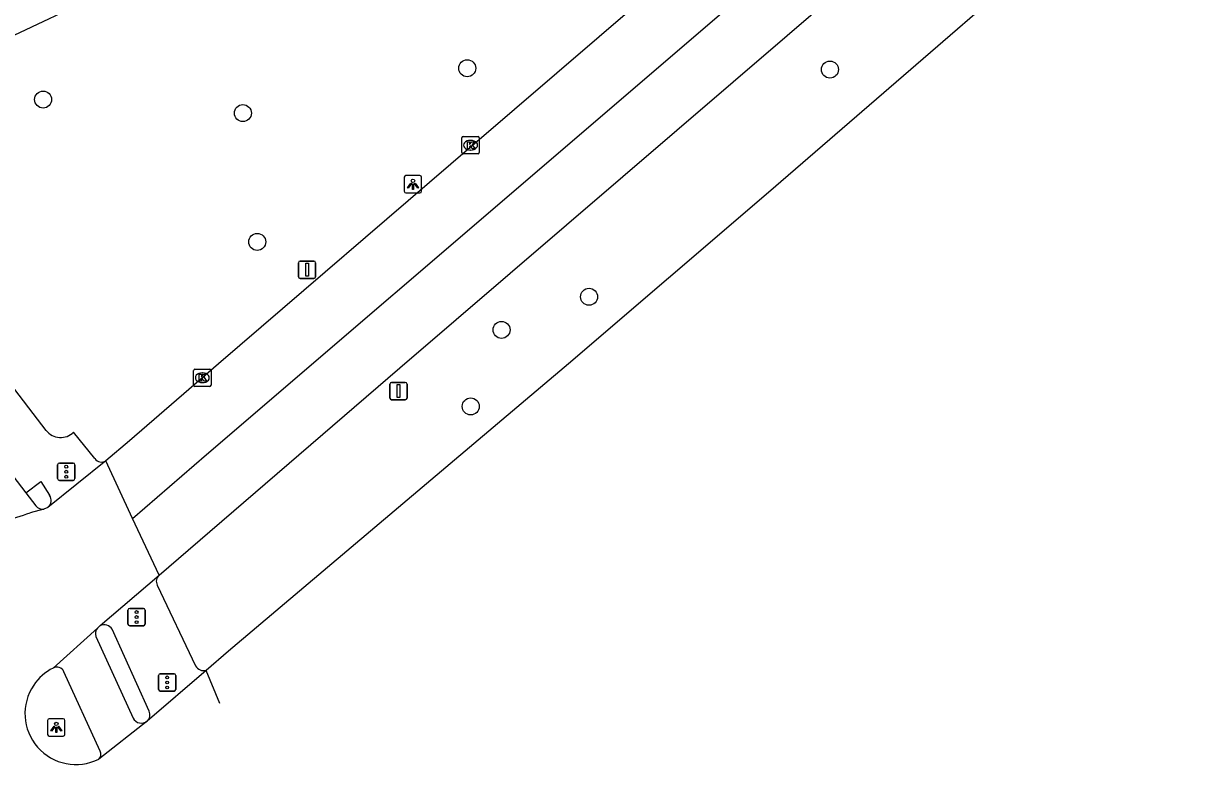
# Model space of a CAD drawing. Extents: x 159040 to 160094, y 381214 to 382518.
# Drawn here: x 159217.7 to 159285.3, y 381276.9 to 381319.6 of the extents above; entities that cross this region are included whole.
import ezdxf

# ---------------------------------------------------------------- set-up
doc = ezdxf.new("R2010")
doc.units = 0
for name, color, linetype in [('IMGEO_Boom', 7, 'Continuous'), ('IMGEO_Fietspad_gesloten', 7, 'Continuous'), ('IMGEO_Kolk', 7, 'Continuous'), ('IMGEO_Lichtpunt', 7, 'Continuous'), ('IMGEO_Rijbaan_lokaal_gesloten', 7, 'Continuous'), ('IMGEO_Rijbaan_regionaal_gesloten', 7, 'Continuous'), ('IMGEO_Verkeersbordpaal', 7, 'Continuous'), ('IMGEO_Verkeersregelinstallatiepaal', 7, 'Continuous'), ('IMGEO_Voetpad_gesloten', 7, 'Continuous'), ('IMGEO_Voetpad_open', 7, 'Continuous')]:
    doc.layers.add(name, color=color, linetype=linetype)

msp = doc.modelspace()

# ---------------------------------------------------------------- linework, layer by layer
at = {"layer": 'IMGEO_Boom'}
for centre in [(159243.228, 381317.033), (159264.117, 381316.957), (159218.8, 381315.231), (159230.305, 381314.453), (159231.133, 381307.025), (159250.24, 381303.864), (159245.202, 381301.955), (159243.425, 381297.548)]:
    msp.add_circle(centre, 0.489, dxfattribs=at)
at = {"layer": 'IMGEO_Fietspad_gesloten'}
for points in [[(159204.627, 381309.774), (159217.802, 381292.557)], [(159217.802, 381292.557), (159218.387, 381291.816)], [(159221.837, 381284.283), (159223.987, 381279.575)], [(159222.081, 381277.673), (159219.99, 381282.254)]]:
    msp.add_lwpolyline(points, dxfattribs=at)
for centre, radius, start, end in [((159218.777, 381292.112), 0.489, 217.19607, 277.68944), ((159222.373, 381284.438), 0.558, 143.21414, 196.15554), ((159219.596, 381282.106), 0.421, 20.62754, 121.88978), ((159224.462, 381279.825), 0.537, 207.70088, 307.73999), ((159221.742, 381277.497), 0.382, 312.49671, 27.40151)]:
    msp.add_arc(centre, radius, start, end, dxfattribs=at)
at = {"layer": 'IMGEO_Kolk'}
for p, q in [((159242.92, 381312.174), (159242.92, 381313.026)), ((159242.995, 381313.1), (159243.847, 381313.1)), ((159243.408, 381312.88), (159243.433, 381312.88)), ((159243.921, 381313.026), (159243.921, 381312.174)), ((159243.847, 381312.1), (159242.995, 381312.1)), ((159243.431, 381312.32), (159243.406, 381312.32)), ((159227.47, 381298.77), (159227.47, 381299.622)), ((159227.545, 381299.696), (159228.397, 381299.696)), ((159227.958, 381299.476), (159227.983, 381299.476)), ((159228.471, 381299.622), (159228.471, 381298.77)), ((159228.397, 381298.696), (159227.545, 381298.696)), ((159227.981, 381298.916), (159227.956, 381298.916))]:
    msp.add_line(p, q, dxfattribs=at)
for points in [[(159242.92, 381312.174), (159242.92, 381313.026)], [(159242.995, 381313.1), (159243.847, 381313.1)], [(159243.241, 381312.8), (159243.364, 381312.8), (159243.364, 381312.649), (159243.494, 381312.8), (159243.658, 381312.8), (159243.512, 381312.649), (159243.665, 381312.4), (159243.513, 381312.4), (159243.428, 381312.564), (159243.364, 381312.497), (159243.364, 381312.4), (159243.241, 381312.4), (159243.241, 381312.8)], [(159243.921, 381313.026), (159243.921, 381312.174)], [(159243.847, 381312.1), (159242.995, 381312.1)], [(159227.47, 381298.77), (159227.47, 381299.622)], [(159227.545, 381299.696), (159228.397, 381299.696)], [(159227.791, 381299.396), (159227.914, 381299.396), (159227.914, 381299.245), (159228.044, 381299.396), (159228.208, 381299.396), (159228.062, 381299.245), (159228.215, 381298.996), (159228.063, 381298.996), (159227.978, 381299.16), (159227.914, 381299.093), (159227.914, 381298.996), (159227.791, 381298.996), (159227.791, 381299.396)], [(159228.471, 381299.622), (159228.471, 381298.77)], [(159228.397, 381298.696), (159227.545, 381298.696)]]:
    msp.add_lwpolyline(points, dxfattribs=at)
for centre, start, end in [((159242.997, 381313.024), 91.55205, 178.44795), ((159242.997, 381313.024), 91.55205, 178.44795), ((159243.845, 381313.024), 1.55205, 88.44795), ((159243.845, 381313.024), 1.55205, 88.44795), ((159242.997, 381312.176), 181.55205, 268.44795), ((159242.997, 381312.176), 181.55205, 268.44795), ((159243.845, 381312.176), 271.55205, 358.44795), ((159243.845, 381312.176), 271.55205, 358.44795), ((159227.547, 381299.62), 91.55205, 178.44795), ((159227.547, 381299.62), 91.55205, 178.44795), ((159228.395, 381299.62), 1.55205, 88.44795), ((159228.395, 381299.62), 1.55205, 88.44795), ((159227.547, 381298.772), 181.55205, 268.44795), ((159227.547, 381298.772), 181.55205, 268.44795), ((159228.395, 381298.772), 271.55205, 358.44795), ((159228.395, 381298.772), 271.55205, 358.44795)]:
    msp.add_arc(centre, 0.0765, start, end, dxfattribs=at)
for centre, major_axis, ratio, start_param, end_param in [((159243.407, 381312.6), (-0.387, 0.002), 0.722429, 4.712389, 7.853982), ((159243.432, 381312.6), (-0.39, 0.002), 0.717154, 1.570796, 4.712389), ((159227.957, 381299.196), (-0.387, 0.002), 0.722429, 4.712389, 7.853982), ((159227.982, 381299.196), (-0.39, 0.002), 0.717154, 1.570796, 4.712389)]:
    msp.add_ellipse(centre, major_axis=major_axis, ratio=ratio, start_param=start_param, end_param=end_param, dxfattribs=at)
at = {"layer": 'IMGEO_Lichtpunt'}
for p, q in [((159239.602, 381310.751), (159239.602, 381309.944)), ((159239.602, 381310.751), (159239.602, 381309.944)), ((159240.504, 381310.846), (159239.696, 381310.846)), ((159240.504, 381310.846), (159239.696, 381310.846)), ((159240.598, 381309.944), (159240.598, 381310.751)), ((159240.598, 381309.944), (159240.598, 381310.751)), ((159239.696, 381309.85), (159240.504, 381309.85)), ((159239.696, 381309.85), (159240.504, 381309.85)), ((159219.963, 381279.545), (159219.155, 381279.545)), ((159219.963, 381279.545), (159219.155, 381279.545)), ((159219.061, 381279.45), (159219.061, 381278.643)), ((159219.061, 381279.45), (159219.061, 381278.643)), ((159220.057, 381278.643), (159220.057, 381279.45)), ((159220.057, 381278.643), (159220.057, 381279.45)), ((159219.155, 381278.549), (159219.963, 381278.549)), ((159219.155, 381278.549), (159219.963, 381278.549))]:
    msp.add_line(p, q, dxfattribs=at)
for points in [[(159239.976, 381310.415), (159240.015, 381310.387), (159239.827, 381310.125), (159239.789, 381310.152), (159239.976, 381310.415)], [(159240.078, 381310.367), (159240.125, 381310.367), (159240.125, 381310.045), (159240.078, 381310.045), (159240.078, 381310.367)], [(159240.188, 381310.387), (159240.226, 381310.414), (159240.413, 381310.152), (159240.374, 381310.124), (159240.188, 381310.387)], [(159219.435, 381279.114), (159219.474, 381279.086), (159219.286, 381278.824), (159219.248, 381278.851), (159219.435, 381279.114)], [(159219.537, 381279.066), (159219.584, 381279.066), (159219.584, 381278.744), (159219.537, 381278.744), (159219.537, 381279.066)], [(159219.647, 381279.086), (159219.685, 381279.113), (159219.872, 381278.851), (159219.833, 381278.823), (159219.647, 381279.086)]]:
    msp.add_lwpolyline(points, dxfattribs=at)
for centre in [(159240.101, 381310.549), (159219.56, 381279.248)]:
    msp.add_circle(centre, 0.0994, dxfattribs=at)
for centre, start, end in [((159239.696, 381310.751), 90, 180), ((159239.696, 381310.751), 90, 180), ((159240.504, 381310.751), 0, 90), ((159240.504, 381310.751), 0, 90), ((159239.696, 381309.944), 180, 270), ((159239.696, 381309.944), 180, 270), ((159240.504, 381309.944), 270, 0), ((159240.504, 381309.944), 270, 360), ((159219.155, 381279.45), 90, 180), ((159219.155, 381279.45), 90, 180), ((159219.963, 381279.45), 0, 90), ((159219.963, 381279.45), 0, 90), ((159219.155, 381278.643), 180, 270), ((159219.155, 381278.643), 180, 270), ((159219.963, 381278.643), 270, 0), ((159219.963, 381278.643), 270, 360)]:
    msp.add_arc(centre, 0.0946, start, end, dxfattribs=at)
at = {"layer": 'IMGEO_Rijbaan_lokaal_gesloten'}
msp.add_lwpolyline([(159205.625, 381313.592), (159207.455, 381314.381), (159208.328, 381314.79), (159225.919, 381323.116), (159232.721, 381326.338), (159244.02, 381331.744), (159259.828, 381339.216), (159276.504, 381347.102), (159281.002, 381349.59)], dxfattribs=at)
at = {"layer": 'IMGEO_Rijbaan_regionaal_gesloten'}
for points in [[(159223.955, 381291.092), (159228.218, 381294.768), (159249.8, 381313.294), (159261.119, 381323.01), (159270.676, 381331.27), (159281.84, 381340.822), (159296.948, 381353.793), (159309.361, 381364.454), (159324.607, 381377.572), (159336.854, 381388.065), (159355.279, 381403.848), (159370.545, 381416.887), (159383.498, 381428.039), (159401.924, 381443.755), (159413.428, 381453.788), (159429.207, 381467.675), (159453.123, 381489.287), (159476.095, 381510.615), (159487.725, 381521.828), (159499.136, 381533.249), (159515.536, 381550.447), (159526.975, 381562.783)], [(159295.523, 381357.256), (159294.843, 381356.671), (159243.517, 381312.555), (159228.905, 381300.002), (159223.783, 381295.569), (159222.408, 381294.411)], [(159225.475, 381287.828), (159227.152, 381289.263), (159239.336, 381299.76), (159300.055, 381351.913)], [(159303.986, 381347.368), (159283.05, 381329.34), (159260.576, 381309.867), (159249.066, 381300.002), (159229.476, 381283.439), (159228.183, 381282.334)], [(159222.408, 381294.411), (159219.08, 381291.728)], [(159223.955, 381291.092), (159222.408, 381294.411)], [(159219.08, 381291.728), (159218.842, 381291.627)], [(159218.842, 381291.627), (159218.056, 381291.42)], [(159225.475, 381287.828), (159223.955, 381291.092)], [(159222.085, 381284.916), (159225.475, 381287.828)], [(159219.374, 381282.463), (159221.926, 381284.772)], [(159221.926, 381284.772), (159222.085, 381284.916)], [(159228.183, 381282.334), (159224.791, 381279.4)], [(159228.975, 381280.421), (159228.183, 381282.334)], [(159224.791, 381279.4), (159222, 381277.216)]]:
    msp.add_lwpolyline(points, dxfattribs=at)
for centre, radius, start, end in [((159215.253, 381298.537), 7.649, 267.23125, 291.49415), ((159220.693, 381279.833), 2.943, 116.63731, 145.88688), ((159220.687, 381279.84), 2.934, 145.93653, 296.57776)]:
    msp.add_arc(centre, radius, start, end, dxfattribs=at)
at = {"layer": 'IMGEO_Verkeersbordpaal'}
for p, q in [((159233.606, 381305.918), (159234.396, 381305.918)), ((159234.396, 381305.918), (159233.606, 381305.918)), ((159233.506, 381305.018), (159233.506, 381305.818)), ((159233.506, 381305.818), (159233.506, 381305.018)), ((159234.496, 381305.818), (159234.496, 381305.018)), ((159234.496, 381305.018), (159234.496, 381305.818)), ((159234.396, 381304.918), (159233.606, 381304.918)), ((159233.606, 381304.918), (159234.396, 381304.918)), ((159238.768, 381298.028), (159238.768, 381298.828)), ((159238.768, 381298.828), (159238.768, 381298.028)), ((159238.868, 381298.928), (159239.658, 381298.928)), ((159239.658, 381298.928), (159238.868, 381298.928)), ((159239.758, 381298.828), (159239.758, 381298.028)), ((159239.758, 381298.028), (159239.758, 381298.828)), ((159239.658, 381297.928), (159238.868, 381297.928)), ((159238.868, 381297.928), (159239.658, 381297.928))]:
    msp.add_line(p, q, dxfattribs=at)
for points in [[(159233.926, 381305.793), (159234.076, 381305.793), (159234.076, 381305.043), (159233.926, 381305.043), (159233.926, 381305.793)], [(159239.188, 381298.803), (159239.338, 381298.803), (159239.338, 381298.053), (159239.188, 381298.053), (159239.188, 381298.803)]]:
    msp.add_lwpolyline(points, dxfattribs=at)
for centre, start, end in [((159233.606, 381305.818), 90, 180), ((159233.606, 381305.818), 90, 180), ((159234.396, 381305.818), 0, 90), ((159234.396, 381305.818), 360, 90), ((159233.606, 381305.018), 180, 270), ((159233.606, 381305.018), 180, 270), ((159234.396, 381305.018), 270, 0), ((159234.396, 381305.018), 270, 0), ((159238.868, 381298.828), 90, 180), ((159238.868, 381298.828), 90, 180), ((159239.658, 381298.828), 0, 90), ((159239.658, 381298.828), 360, 90), ((159238.868, 381298.028), 180, 270), ((159238.868, 381298.028), 180, 270), ((159239.658, 381298.028), 270, 0), ((159239.658, 381298.028), 270, 0)]:
    msp.add_arc(centre, 0.1, start, end, dxfattribs=at)
at = {"layer": 'IMGEO_Verkeersregelinstallatiepaal'}
for p, q in [((159219.637, 381293.382), (159219.637, 381294.182)), ((159219.637, 381294.182), (159219.637, 381293.382)), ((159219.737, 381294.282), (159220.527, 381294.282)), ((159220.527, 381294.282), (159219.737, 381294.282)), ((159220.627, 381294.182), (159220.627, 381293.382)), ((159220.627, 381293.382), (159220.627, 381294.182)), ((159220.527, 381293.282), (159219.737, 381293.282)), ((159219.737, 381293.282), (159220.527, 381293.282)), ((159223.687, 381285.001), (159223.687, 381285.801)), ((159223.687, 381285.801), (159223.687, 381285.001)), ((159223.787, 381285.901), (159224.577, 381285.901)), ((159224.577, 381285.901), (159223.787, 381285.901)), ((159224.677, 381285.801), (159224.677, 381285.001)), ((159224.677, 381285.001), (159224.677, 381285.801)), ((159224.577, 381284.901), (159223.787, 381284.901)), ((159223.787, 381284.901), (159224.577, 381284.901)), ((159225.45, 381281.235), (159225.45, 381282.035)), ((159225.45, 381282.035), (159225.45, 381281.235)), ((159225.55, 381282.135), (159226.34, 381282.135)), ((159226.34, 381282.135), (159225.55, 381282.135)), ((159226.44, 381282.035), (159226.44, 381281.235)), ((159226.44, 381281.235), (159226.44, 381282.035)), ((159226.34, 381281.135), (159225.55, 381281.135)), ((159225.55, 381281.135), (159226.34, 381281.135))]:
    msp.add_line(p, q, dxfattribs=at)
for centre in [(159220.132, 381294.072), (159220.132, 381293.782), (159220.132, 381293.492), (159224.182, 381285.691), (159224.182, 381285.401), (159224.182, 381285.111), (159225.945, 381281.925), (159225.945, 381281.635), (159225.945, 381281.345)]:
    msp.add_circle(centre, 0.085, dxfattribs=at)
for centre, start, end in [((159219.737, 381294.182), 90, 180), ((159219.737, 381294.182), 90, 180), ((159220.527, 381294.182), 0, 90), ((159220.527, 381294.182), 360, 90), ((159219.737, 381293.382), 180, 270), ((159219.737, 381293.382), 180, 270), ((159220.527, 381293.382), 270, 0), ((159220.527, 381293.382), 270, 0), ((159223.787, 381285.801), 90, 180), ((159223.787, 381285.801), 90, 180), ((159224.577, 381285.801), 0, 90), ((159224.577, 381285.801), 360, 90), ((159223.787, 381285.001), 180, 270), ((159223.787, 381285.001), 180, 270), ((159224.577, 381285.001), 270, 0), ((159224.577, 381285.001), 270, 0), ((159225.55, 381282.035), 90, 180), ((159225.55, 381282.035), 90, 180), ((159226.34, 381282.035), 0, 90), ((159226.34, 381282.035), 360, 90), ((159225.55, 381281.235), 180, 270), ((159225.55, 381281.235), 180, 270), ((159226.34, 381281.235), 270, 0), ((159226.34, 381281.235), 270, 0)]:
    msp.add_arc(centre, 0.1, start, end, dxfattribs=at)
at = {"layer": 'IMGEO_Voetpad_gesloten'}
for points in [[(159225.371, 381287.248), (159227.576, 381282.594)], [(159224.901, 381279.973), (159222.779, 381284.701)]]:
    msp.add_lwpolyline(points, dxfattribs=at)
for centre, radius, start, end in [((159225.818, 381287.467), 0.498, 133.56028, 206.10833), ((159222.303, 381284.392), 0.568, 33.00995, 112.56427), ((159228.049, 381282.859), 0.542, 209.27429, 284.35132), ((159224.451, 381279.762), 0.497, 313.18903, 25.077)]:
    msp.add_arc(centre, radius, start, end, dxfattribs=at)
at = {"layer": 'IMGEO_Voetpad_open'}
for points in [[(159218.979, 381296.165), (159205.625, 381313.592)], [(159221.785, 381294.543), (159220.553, 381296.061)], [(159217.802, 381292.557), (159218.669, 381293.224), (159219.171, 381292.425)]]:
    msp.add_lwpolyline(points, dxfattribs=at)
for centre, radius, start, end in [((159219.812, 381296.802), 1.048, 217.41635, 315.02315), ((159222.163, 381294.792), 0.453, 213.33595, 302.73846), ((159218.745, 381292.126), 0.52, 310.07547, 35.04765)]:
    msp.add_arc(centre, radius, start, end, dxfattribs=at)

doc.saveas('drawing.dxf')
